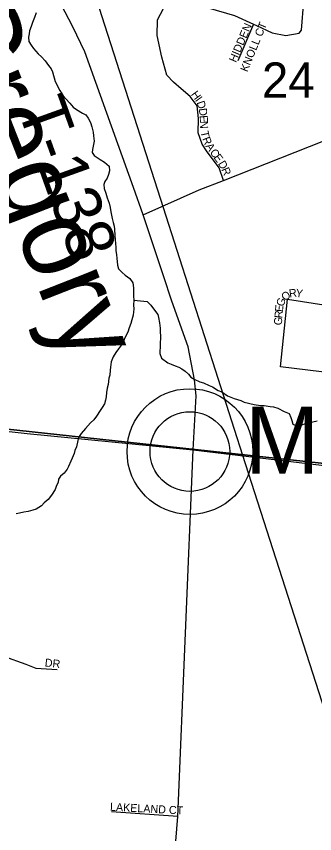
# Model space of a CAD drawing. Extents: x 1310247 to 1552180, y 377264 to 706493.
# Drawn here: x 1431609 to 1433472, y 497623 to 502730 of the extents above; entities that cross this region are included whole.
import ezdxf

# ---------------------------------------------------------------- set-up
doc = ezdxf.new("R2010")
doc.units = 0
for name, color, linetype in [('GM_X_County_Road', 7, 'Continuous'), ('GM_X_Minor_River', 7, 'Continuous'), ('GM_X_Minor_River_Text', 7, 'Continuous'), ('GM_X_Rail_Line', 7, 'Continuous'), ('GM_X_Section', 7, 'Continuous'), ('GM_X_Section_Text', 7, 'Continuous'), ('GM_X_Township_Road', 7, 'Continuous'), ('GM_X_Township_Road_Text', 7, 'Continuous'), ('GM_X_Township_Subdivision', 7, 'Continuous'), ('GM_X_Township_Subdivision_Text', 7, 'Continuous'), ('GM_X_Unincorporated', 7, 'Continuous'), ('GM_X_Unincorporated_Location', 7, 'Continuous'), ('GM_X_Unincorporated_Text', 7, 'Continuous')]:
    doc.layers.add(name, color=color, linetype=linetype)

msp = doc.modelspace()

# ---------------------------------------------------------------- linework, layer by layer
at = {"layer": 'GM_X_County_Road'}
for points in [[(1432400.4, 501489.6), (1432751.4, 501645.2), (1432902.1, 501704.9), (1433618.2, 501988.2), (1433917.1, 502122.9), (1434128.5, 502425.3)], [(1432712.9, 500020.8), (1432731.5, 500359.5), (1432720.6, 500458.6), (1432682.3, 500664.4), (1432579.9, 500949.5), (1432527.4, 501108.2), (1432400.4, 501489.6)], [(1428075.5, 500272.3), (1428227.7, 500271.8), (1428805.1, 500271.8), (1429194.2, 500271.2), (1429608.7, 500273.1), (1430031, 500273.5), (1430208.5, 500273.5), (1430561.2, 500234.2), (1431411.6, 500153.3), (1431676.7, 500124.1), (1432712.9, 500020.8)], [(1431381.6, 492987.5), (1431385.2, 492992.3), (1431497.9, 493159), (1431713.4, 493434.6), (1431820.6, 493596.1), (1432120.9, 494091.1), (1432177.2, 494235.8), (1432285.4, 494474.8), (1432325.4, 494638.3), (1432336.7, 494770.6), (1432349.4, 494862.8), (1432380, 495160.6), (1432473.4, 496205.1), (1432525.8, 496791), (1432540.5, 496955.1), (1432582.1, 497292.2), (1432617.5, 497731.2), (1432712.9, 500020.8)], [(1432712.9, 500020.8), (1433515.4, 499926.7), (1433907.5, 499888.5), (1434248.4, 499853), (1434843.8, 499803.4), (1435167, 499761), (1435656.9, 499678), (1435923.9, 499612.7), (1435962.8, 499602.9)]]:
    msp.add_lwpolyline(points, dxfattribs=at)
at = {"layer": 'GM_X_Minor_River'}
for points in [[(1431732.7, 502752), (1431721.8, 502722.3), (1431708.8, 502690.5), (1431702.1, 502666.7), (1431691.2, 502638.9), (1431688.7, 502620.9), (1431684, 502599), (1431687.3, 502572.8), (1431700.7, 502550.3), (1431716.1, 502529.8), (1431745.2, 502494.8), (1431764.7, 502476.1), (1431788, 502451.3), (1431809.3, 502422.5), (1431826.7, 502402), (1431834.2, 502383.7), (1431850.5, 502323), (1431880.9, 502265.8), (1431902, 502233.1), (1431917.5, 502214.5), (1431942.8, 502187.7), (1431964.2, 502162.9), (1431983.8, 502148.3), (1432021.3, 502125.1), (1432043, 502114.4), (1432056.5, 502093.9), (1432071.7, 502067.3), (1432080.9, 502038.9), (1432088, 502006.6), (1432091.4, 501984.4), (1432094.4, 501950.2), (1432084.8, 501898.3), (1432082.2, 501878.3), (1432093.7, 501859.9), (1432131.1, 501834.7), (1432158.8, 501819.8), (1432188.1, 501794.8), (1432191.3, 501764.6), (1432184.5, 501740.8), (1432175.9, 501718.9), (1432161.2, 501697.3), (1432154.6, 501679.4), (1432157.9, 501655.3), (1432167.1, 501624.9), (1432176.3, 501596.5), (1432187.3, 501562), (1432194.6, 501535.7), (1432197.8, 501509.5), (1432206.6, 501467.1), (1432213.9, 501442.8), (1432219.2, 501418.6), (1432220.7, 501400.5), (1432223.5, 501360.2), (1432228, 501309.9), (1432229.3, 501285.8), (1432230.8, 501267.7), (1432234, 501239.5), (1432235.4, 501219.4), (1432240.1, 501175.1), (1432247.5, 501152.8), (1432268.9, 501130), (1432288.5, 501113.4)], [(1432288.5, 501113.4), (1432318, 501092.4), (1432335.2, 501065.8), (1432340.3, 501033.5), (1432341.3, 500999.4), (1432340.8, 500981.3), (1432342.1, 500957.2), (1432341.2, 500927.1), (1432342.4, 500901), (1432339.9, 500883), (1432337.3, 500863), (1432330.4, 500833.1), (1432323.7, 500811.3), (1432312.9, 500783.5), (1432304, 500755.7), (1432291.2, 500730), (1432276.2, 500696.3), (1432265.6, 500678.6), (1432246.8, 500653.1), (1432230.1, 500629.5), (1432213.2, 500601.9), (1432200.3, 500572.2), (1432197.3, 500538.2), (1432194.7, 500520.2), (1432191.8, 500488.2), (1432187.2, 500470.2), (1432182, 500430.3), (1432175.3, 500406.4), (1432172.5, 500380.4), (1432169.7, 500352.4), (1432165.1, 500332.4), (1432158.4, 500308.6), (1432143.7, 500286.9), (1432131.1, 500267.2), (1432110, 500231.8), (1432093.2, 500208.2), (1432072.6, 500190.8), (1432039.5, 500155.6), (1432012.5, 500124.3), (1431997.7, 500098.7), (1431993.1, 500078.8), (1431983.9, 500040.9), (1431973.2, 500017.2), (1431968.7, 499999.2), (1431957.7, 499969.5), (1431949.2, 499951.7), (1431934.2, 499918), (1431925.6, 499900.2), (1431906.9, 499876.7), (1431884.2, 499857.3), (1431871.6, 499837.6), (1431869.1, 499819.7), (1431858.2, 499791.9), (1431851.6, 499774), (1431828.5, 499738.6), (1431807.7, 499711.2), (1431782.9, 499689.8), (1431766.4, 499672.3), (1431731.6, 499651.3), (1431711.3, 499643.8), (1431683, 499636.7), (1431654.8, 499631.5), (1431628.5, 499626.3), (1431608.3, 499620.9)], [(1432342.1, 500957.2), (1432426.1, 500948.6), (1432449.5, 500925.8), (1432470.7, 500895.1), (1432491.9, 500866.3), (1432497.4, 500848.1), (1432502.5, 500815.8), (1432507.5, 500781.6), (1432506.8, 500759.5), (1432508, 500731.4), (1432504.8, 500623.1), (1432516, 500594.7), (1432555.3, 500565.4), (1432575.1, 500556.7), (1432600.9, 500545.9), (1432622.7, 500537.2), (1432642.4, 500526.6), (1432662.1, 500513.9), (1432683.7, 500495.2), (1432699.1, 500474.7), (1432718.9, 500464), (1432754.5, 500446.9), (1432778.4, 500440.1), (1432812, 500423), (1432833.8, 500414.3), (1432869.2, 500391.2), (1432893.1, 500384.4), (1432928.5, 500359.3), (1432968.1, 500342), (1433009.9, 500330.7), (1433031.7, 500320), (1433093.5, 500304.1), (1433133.4, 500298.8), (1433155.5, 500298.1), (1433193.5, 500293), (1433215.5, 500290.3), (1433241.3, 500281.5), (1433280.8, 500260.2), (1433312.6, 500249.2), (1433323.9, 500222.8), (1433329.3, 500204.5), (1433334.7, 500182.3), (1433360.5, 500171.5), (1433390.8, 500178.6), (1433415.1, 500185.8), (1433487.9, 500203.7)]]:
    msp.add_lwpolyline(points, dxfattribs=at)
at = {"layer": 'GM_X_Rail_Line'}
msp.add_lwpolyline([(1433536.6, 498386), (1433039.3, 499934), (1432528.3, 501534.2), (1431853.2, 503636.2)], dxfattribs=at)
at = {"layer": 'GM_X_Section'}
for points in [[(1430614.8, 505084.9), (1435826, 504598.7), (1435955.9, 504591.9), (1435471.2, 499726.6), (1430245.7, 500293)], [(1430245.7, 500293), (1435471.2, 499726.6), (1434995.6, 494353), (1429758, 494823.6)]]:
    msp.add_lwpolyline(points, close=True, dxfattribs=at)
at = {"layer": 'GM_X_Township_Road'}
msp.add_lwpolyline([(1432400.4, 501489.6), (1432340.8, 501660.3), (1432036, 502508), (1431960.5, 502664), (1431889.3, 502803.5), (1431851.6, 502887.2), (1431801.8, 503010.4), (1431661.1, 503290), (1431583.9, 503424.1), (1431516.7, 503544.5), (1431449.9, 503674.2), (1431415.4, 503756.8), (1431364.5, 503893.1), (1431313.6, 504025.5), (1431273.7, 504142.1), (1431245.8, 504241.1), (1431231.5, 504335.2), (1431191.6, 504705.2), (1431158.8, 504886.3), (1431136.3, 504995.7)], dxfattribs=at)
at = {"layer": 'GM_X_Township_Subdivision'}
for points in [[(1432391.1, 503070), (1432545.2, 502948.5), (1432622.7, 502891.8), (1432722.3, 502818.9), (1432806.9, 502783), (1432970.8, 502736.1), (1433089.3, 502681.4), (1433109.4, 502672.1), (1433206.6, 502626.2), (1433292, 502611.1), (1433375.2, 502625.8), (1433390.3, 502642.8), (1433404.4, 502827.8), (1433409.9, 502939.3)], [(1432902.1, 501704.9), (1432875.9, 501782.9), (1432796.5, 501889.4), (1432768.6, 501931.8), (1432744.5, 502003.1), (1432745.5, 502091), (1432738, 502170.6), (1432693.4, 502228.5), (1432638.1, 502276.1), (1432590, 502318.7), (1432547.5, 502363.1), (1432517.9, 502474.2), (1432488.2, 502609.3), (1432490.1, 502709.2), (1432527.1, 502779.5), (1432577.1, 502846.2), (1432622.7, 502891.8)], [(1433089.3, 502681.4), (1432992.8, 502451.9)], [(1433786.5, 500475.5), (1433258.5, 500540.3), (1433302.9, 500963), (1433877.9, 500873.1), (1434018.5, 500863.9), (1434220.2, 500915.7), (1434486.7, 500991.6), (1434573.3, 500995.4), (1435002.9, 500956.4), (1435093.6, 500949), (1435426.7, 500921.3)], [(1431446.5, 498744.7), (1431529.3, 498731.6), (1431667, 498681.6), (1431731.2, 498657.3), (1431863, 498648.7)], [(1432617.5, 497731.2), (1432202.9, 497759.5)]]:
    msp.add_lwpolyline(points, dxfattribs=at)
at = {"layer": 'GM_X_Unincorporated'}
for radius in [392.8, 249]:
    msp.add_circle((1432692.7, 500010.8), radius, dxfattribs=at)
at = {"layer": 'GM_X_Unincorporated_Location'}
msp.add_line((1432692.7, 500010.8), (1432692.7, 500010.8), dxfattribs=at)

# ---------------------------------------------------------------- texts
at = {"layer": 'GM_X_Minor_River_Text'}
msp.add_text('Gregory', height=499.96, rotation=291.3879, dxfattribs=at).set_placement((1431057.2, 502783))
at = {"layer": 'GM_X_Section_Text'}
msp.add_text('24', height=221, rotation=0, dxfattribs=at).set_placement((1433142.7, 502220.9))
at = {"layer": 'GM_X_Township_Road_Text'}
msp.add_text('T-138', height=300, rotation=289.768, dxfattribs=at).set_placement((1431609.6, 502162.4))
at = {"layer": 'GM_X_Township_Subdivision_Text'}
for s, rotation, p in [('HIDDEN', 66.8014, (1432980.1, 502438.2)), ('KNOLL CT', 67.5733, (1433050.7, 502378.9)), ('H', 305.7638, (1432697, 502242.2)), ('I', 305.7719, (1432722.8, 502206.4)), ('D', 289.0951, (1432733.8, 502192)), ('D', 277.9601, (1432747.6, 502152.9)), ('E', 273.2943, (1432753.6, 502110.4)), ('N', 271.5848, (1432755.6, 502075.7)), ('T', 281.9986, (1432758.6, 502008.7)), ('R', 291.817, (1432768.6, 501965.3)), ('A', 303.1741, (1432788.3, 501918.9)), ('C', 306.4957, (1432814.2, 501879.5)), ('E', 306.6131, (1432837.8, 501847.6)), ('D', 301.2617, (1432866, 501809.7)), ('R', 292.9626, (1432888, 501773.8)), ('O', 38.5777, (1433287.1, 500948.4)), ('R', 7.6823, (1433315.1, 500973.1)), ('Y', 352.2346, (1433350.8, 500978.4)), ('G', 69.4731, (1433275.8, 500912.9)), ('E', 84.9208, (1433273.5, 500881.3)), ('R', 84.9208, (1433270, 500841.9)), ('G', 84.9208, (1433266.1, 500798.1)), ('DR', 353.6571, (1431784.2, 498668.6)), ('LAKELAND CT', 357.0486, (1432192.8, 497766.7))]:
    msp.add_text(s, height=50, rotation=rotation, dxfattribs=at).set_placement(p)
at = {"layer": 'GM_X_Unincorporated_Text'}
msp.add_text('Maud', height=417, rotation=0, dxfattribs=at).set_placement((1433037.1, 499873.5))

doc.saveas('drawing.dxf')
